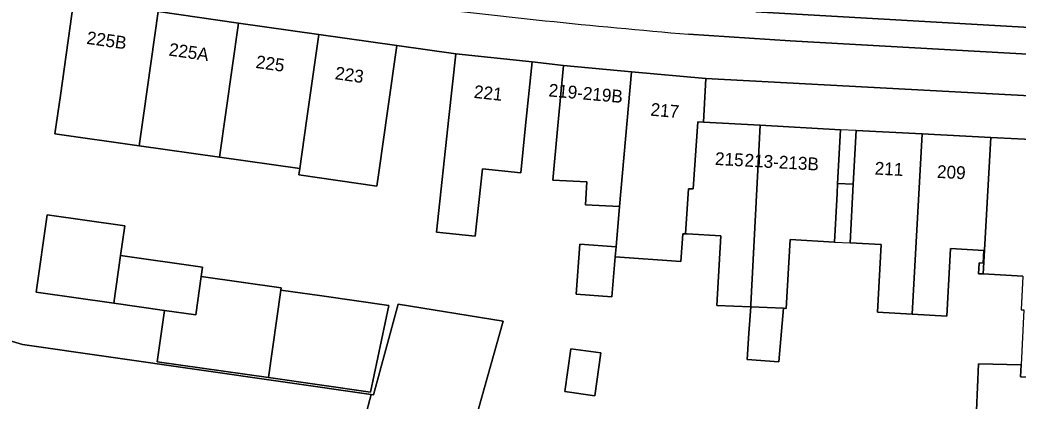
# Model space of a CAD drawing. Extents: x 158086 to 159499, y 382904 to 383981.
# Drawn here: x 158318 to 158395.9, y 383140.7 to 383170.4 of the extents above; entities that cross this region are included whole.
import ezdxf

# ---------------------------------------------------------------- set-up
doc = ezdxf.new("R2010")
doc.units = 0
for name, color, linetype in [('IMGEO_Berm_open', 7, 'Continuous'), ('IMGEO_Erf', 7, 'Continuous'), ('IMGEO_Fietspad_gesloten', 7, 'Continuous'), ('IMGEO_Pand', 7, 'Continuous'), ('IMGEO_Pand_nummerreeks', 7, 'Continuous'), ('IMGEO_Pand_overbouw', 7, 'Continuous'), ('IMGEO_Voetpad_open', 7, 'Continuous')]:
    doc.layers.add(name, color=color, linetype=linetype)

msp = doc.modelspace()

# ---------------------------------------------------------------- linework, layer by layer
at = {"layer": 'IMGEO_Berm_open'}
msp.add_lwpolyline([(158375.415, 383171.065), (158464.529, 383165.969), (158487.406, 383164.364), (158487.539, 383166.035), (158474.588, 383166.996), (158454.152, 383168.258), (158411.587, 383170.678), (158411.239, 383170.841), (158410.146, 383172.145)], dxfattribs=at)
at = {"layer": 'IMGEO_Erf'}
for points in [[(158436.17, 383162.405), (158371.528, 383165.871), (158371.34, 383162.462), (158375.755, 383162.218), (158382.034, 383161.871), (158381.802, 383157.681), (158381.758, 383156.879), (158381.549, 383153.101), (158378.085, 383153.292), (158377.787, 383147.917), (158377.579, 383147.926), (158377.206, 383143.761), (158374.744, 383143.923), (158374.873, 383145.998), (158375.024, 383148.035), (158372.374, 383148.147), (158372.675, 383153.589), (158370.07, 383153.733), (158369.922, 383153.741), (158369.727, 383153.752), (158369.724, 383153.71), (158369.577, 383151.583), (158364.446, 383151.936), (158364.175, 383148.836), (158361.408, 383149.042), (158361.697, 383152.926), (158364.514, 383152.717), (158364.79, 383155.871), (158362.131, 383156.018), (158362.229, 383157.795), (158359.579, 383157.942), (158359.945, 383161.902), (158360.405, 383166.88), (158357.974, 383167.163), (158357.438, 383162.192), (158357.08, 383158.507), (158354.095, 383158.818), (158353.527, 383153.553), (158350.507, 383153.879), (158351.472, 383162.835), (158352.008, 383167.806), (158347.41, 383168.443), (158346.706, 383163.493), (158346.002, 383158.541), (158345.85, 383157.475), (158339.757, 383158.341), (158339.828, 383158.838), (158333.56, 383159.729), (158327.291, 383160.619), (158320.728, 383161.552), (158321.152, 383164.536), (158322.217, 383172.026)], [(158396.26, 383150.441), (158393.163, 383150.612), (158392.797, 383150.632), (158392.843, 383151.473), (158393.164, 383151.456), (158393.218, 383152.444), (158390.609, 383152.588), (158390.317, 383147.317), (158387.615, 383147.466), (158384.913, 383147.615), (158385.205, 383152.899), (158382.768, 383153.034), (158383.021, 383157.611), (158383.252, 383161.804), (158388.391, 383161.54), (158393.749, 383161.265), (158400.087, 383160.939)], [(158272.796, 383155.743), (158292.196, 383151.584), (158293.362, 383157.32), (158297.853, 383156.407), (158298.171, 383158.005), (158301.092, 383157.42), (158301.606, 383159.987), (158304.376, 383159.432), (158303.861, 383156.865), (158306.179, 383156.4), (158308.629, 383155.909), (158315.091, 383154.614), (158313.609, 383147.219), (158302.551, 383149.261), (158308.489, 383147.926), (158309.179, 383147.771), (158310.039, 383147.519), (158313.464, 383146.515), (158318.204, 383145.101), (158345.406, 383141.19), (158345.597, 383141.163), (158347.51, 383148.249), (158355.692, 383146.915), (158351.159, 383130.728)], [(158410.105, 383127.829), (158387.554, 383131.621), (158387.524, 383133.962), (158392.407, 383134.481), (158392.798, 383143.586), (158396.124, 383143.516)]]:
    msp.add_lwpolyline(points, dxfattribs=at)
for points in [[(158326.179, 383154.364), (158325.849, 383152.041), (158332.245, 383151.132), (158332.144, 383150.42), (158338.391, 383149.532), (158338.364, 383149.344), (158341.552, 383148.891), (158346.779, 383148.148), (158345.343, 383141.383), (158337.393, 383142.513), (158328.716, 383143.746), (158329.287, 383147.762), (158325.321, 383148.326), (158319.272, 383149.185), (158320.131, 383155.224)], [(158363.317, 383144.453), (158362.865, 383141.105), (158360.52, 383141.422), (158360.972, 383144.77)]]:
    msp.add_lwpolyline(points, close=True, dxfattribs=at)
at = {"layer": 'IMGEO_Fietspad_gesloten'}
for points in [[(158494.317, 383163.738), (158487.406, 383164.364), (158464.529, 383165.969), (158375.415, 383171.065)], [(158370.178, 383169.324), (158378.105, 383168.807), (158454.083, 383164.551), (158465.081, 383163.845)]]:
    msp.add_lwpolyline(points, dxfattribs=at)
msp.add_arc((158419.442, 383749.978), 582.74, 262.938629, 265.150545, dxfattribs=at)
at = {"layer": 'IMGEO_Pand'}
for points in [[(158328.791, 383171.091), (158322.217, 383172.026), (158321.152, 383164.536), (158320.728, 383161.552), (158327.291, 383160.619), (158327.665, 383163.164)], [(158328.791, 383171.091), (158327.665, 383163.164), (158327.291, 383160.619), (158333.56, 383159.729), (158335.048, 383170.201)], [(158341.316, 383169.31), (158335.048, 383170.201), (158333.56, 383159.729), (158339.828, 383158.838), (158340.357, 383162.563)], [(158347.41, 383168.443), (158341.316, 383169.31), (158340.357, 383162.563), (158339.828, 383158.838), (158339.757, 383158.341), (158345.85, 383157.475), (158346.002, 383158.541), (158346.706, 383163.493)], [(158357.974, 383167.163), (158352.008, 383167.806), (158351.472, 383162.835), (158350.507, 383153.879), (158353.527, 383153.553), (158354.095, 383158.818), (158357.08, 383158.507), (158357.438, 383162.192)], [(158365.71, 383166.399), (158360.405, 383166.88), (158359.945, 383161.902), (158359.579, 383157.942), (158362.229, 383157.795), (158362.131, 383156.018), (158364.79, 383155.871)], [(158370.896, 383162.484), (158371.34, 383162.462), (158371.528, 383165.871), (158365.71, 383166.399), (158364.79, 383155.871), (158364.514, 383152.717), (158364.446, 383151.936), (158369.577, 383151.583), (158369.724, 383153.71), (158369.727, 383153.752), (158369.922, 383153.741), (158370.165, 383157.263), (158370.535, 383157.244)], [(158375.755, 383162.218), (158371.34, 383162.462), (158370.896, 383162.484), (158370.535, 383157.244), (158370.165, 383157.263), (158369.922, 383153.741), (158370.07, 383153.733), (158372.675, 383153.589), (158372.374, 383148.147), (158375.024, 383148.035), (158375.038, 383148.22)], [(158381.758, 383156.879), (158381.802, 383157.681), (158382.034, 383161.871), (158375.755, 383162.218), (158375.038, 383148.22), (158375.024, 383148.035), (158377.579, 383147.926), (158377.787, 383147.917), (158378.085, 383153.292), (158381.549, 383153.101)], [(158387.615, 383147.466), (158388.391, 383161.54), (158383.252, 383161.804), (158383.021, 383157.611), (158382.768, 383153.034), (158385.205, 383152.899), (158384.913, 383147.615)], [(158393.163, 383150.612), (158393.749, 383161.265), (158388.391, 383161.54), (158387.615, 383147.466), (158390.317, 383147.317), (158390.609, 383152.588), (158393.218, 383152.444), (158393.164, 383151.456), (158392.843, 383151.473), (158392.797, 383150.632)], [(158396.076, 383142.588), (158399.431, 383142.419), (158400.714, 383142.354), (158400.975, 383147.551), (158402.719, 383147.455), (158402.739, 383147.822), (158408.037, 383147.529), (158408.27, 383152.045), (158407.387, 383152.089), (158407.812, 383160.574), (158407.824, 383160.815), (158407.135, 383160.853), (158406.317, 383161.388), (158404.28, 383161.501), (158403.329, 383161.019), (158400.101, 383161.198), (158400.087, 383160.939), (158393.749, 383161.265), (158393.163, 383150.612), (158396.26, 383150.441), (158396.115, 383147.82), (158396.343, 383147.807), (158396.124, 383143.516)], [(158325.849, 383152.041), (158326.179, 383154.364), (158320.131, 383155.224), (158319.272, 383149.185), (158325.321, 383148.326)], [(158364.446, 383151.936), (158364.514, 383152.717), (158361.697, 383152.926), (158361.408, 383149.042), (158364.175, 383148.836)], [(158332.144, 383150.42), (158332.245, 383151.132), (158325.849, 383152.041), (158325.321, 383148.326), (158329.287, 383147.762), (158331.717, 383147.416)], [(158332.144, 383150.42), (158331.717, 383147.416), (158329.287, 383147.762), (158328.716, 383143.746), (158337.393, 383142.513), (158338.364, 383149.344), (158338.391, 383149.532)], [(158337.393, 383142.513), (158345.343, 383141.383), (158346.779, 383148.148), (158341.552, 383148.891), (158338.364, 383149.344)], [(158302.582, 383124.02), (158307.351, 383122.714), (158312.028, 383121.434), (158322.301, 383118.595), (158320.048, 383110.442), (158320.519, 383110.313), (158330.348, 383107.621), (158330.464, 383108.046), (158328.778, 383108.509), (158329.66, 383111.73), (158331.346, 383111.267), (158332.575, 383115.755), (158338.235, 383114.205), (158343.493, 383134.04), (158345.406, 383141.19), (158318.204, 383145.101), (158313.464, 383146.515), (158310.039, 383147.519), (158309.179, 383147.771), (158308.489, 383147.926), (158307.558, 383143.998)], [(158368.275, 383098.017), (158371.242, 383111.009), (158377.341, 383123.015), (158381.972, 383131.774), (158380.047, 383132.214), (158358.526, 383138.435), (158355.895, 383129.333), (158351.159, 383130.728), (158355.692, 383146.915), (158347.51, 383148.249), (158345.597, 383141.163), (158345.406, 383141.19), (158343.493, 383134.04), (158338.235, 383114.205), (158336.032, 383106.118), (158337.872, 383105.644), (158338.127, 383106.632), (158341.545, 383105.75), (158341.29, 383104.763), (158361.001, 383099.683)], [(158377.579, 383147.926), (158375.024, 383148.035), (158374.873, 383145.998), (158374.744, 383143.923), (158377.206, 383143.761)], [(158363.317, 383144.453), (158360.972, 383144.77), (158360.52, 383141.422), (158362.865, 383141.105)], [(158409.809, 383137.509), (158399.222, 383138.009), (158399.431, 383142.419), (158396.076, 383142.588), (158396.124, 383143.516), (158392.798, 383143.586), (158392.407, 383134.481), (158387.524, 383133.962), (158387.554, 383131.621), (158410.105, 383127.829), (158410.709, 383130.469), (158411.563, 383134.852)]]:
    msp.add_lwpolyline(points, close=True, dxfattribs=at)
at = {"layer": 'IMGEO_Pand_overbouw'}
for points in [[(158382.034, 383161.871), (158381.802, 383157.681), (158383.021, 383157.611), (158383.252, 383161.804)], [(158382.768, 383153.034), (158383.021, 383157.611), (158381.802, 383157.681), (158381.758, 383156.879), (158381.549, 383153.101)]]:
    msp.add_lwpolyline(points, close=True, dxfattribs=at)
at = {"layer": 'IMGEO_Voetpad_open'}
for points in [[(158278.879, 383181.201), (158281.898, 383180.525), (158286.621, 383179.518), (158291.71, 383178.432), (158293.612, 383177.885), (158299.279, 383176.676), (158299.321, 383176.872), (158302.8, 383176.13), (158307.439, 383175.141), (158308.447, 383174.926), (158312.553, 383174.05), (158312.818, 383173.994), (158317.747, 383172.943), (158322.217, 383172.026), (158328.791, 383171.091), (158335.048, 383170.201), (158341.316, 383169.31), (158347.41, 383168.443), (158352.008, 383167.806), (158357.974, 383167.163), (158360.405, 383166.88), (158365.71, 383166.399), (158371.528, 383165.871), (158436.17, 383162.405)], [(158465.081, 383163.845), (158454.083, 383164.551), (158378.105, 383168.807), (158370.178, 383169.324)]]:
    msp.add_lwpolyline(points, dxfattribs=at)
msp.add_arc((158419.442, 383749.978), 582.74, 262.938629, 265.150545, dxfattribs=at)

# ---------------------------------------------------------------- texts
at = {"layer": 'IMGEO_Pand_nummerreeks'}
for s, rotation, p in [('225B', 351.90529, (158323.154, 383168.58)), ('225A', 351.90585, (158329.569, 383167.667)), ('225', 351.90411, (158336.356, 383166.702)), ('223', 351.90411, (158342.537, 383165.823)), ('221', 353.84856, (158353.381, 383164.359)), ('219-219B', 354.82046, (158359.219, 383164.477)), ('217', 354.81473, (158367.169, 383162.973)), ('215', 356.84873, (158372.214, 383159.126)), ('213-213B', 356.83727, (158374.52, 383159.001)), ('211', 357.05867, (158384.675, 383158.373)), ('209', 357.05867, (158389.535, 383158.114))]:
    msp.add_text(s, height=1, rotation=rotation, dxfattribs=at).set_placement(p)

doc.saveas('drawing.dxf')
